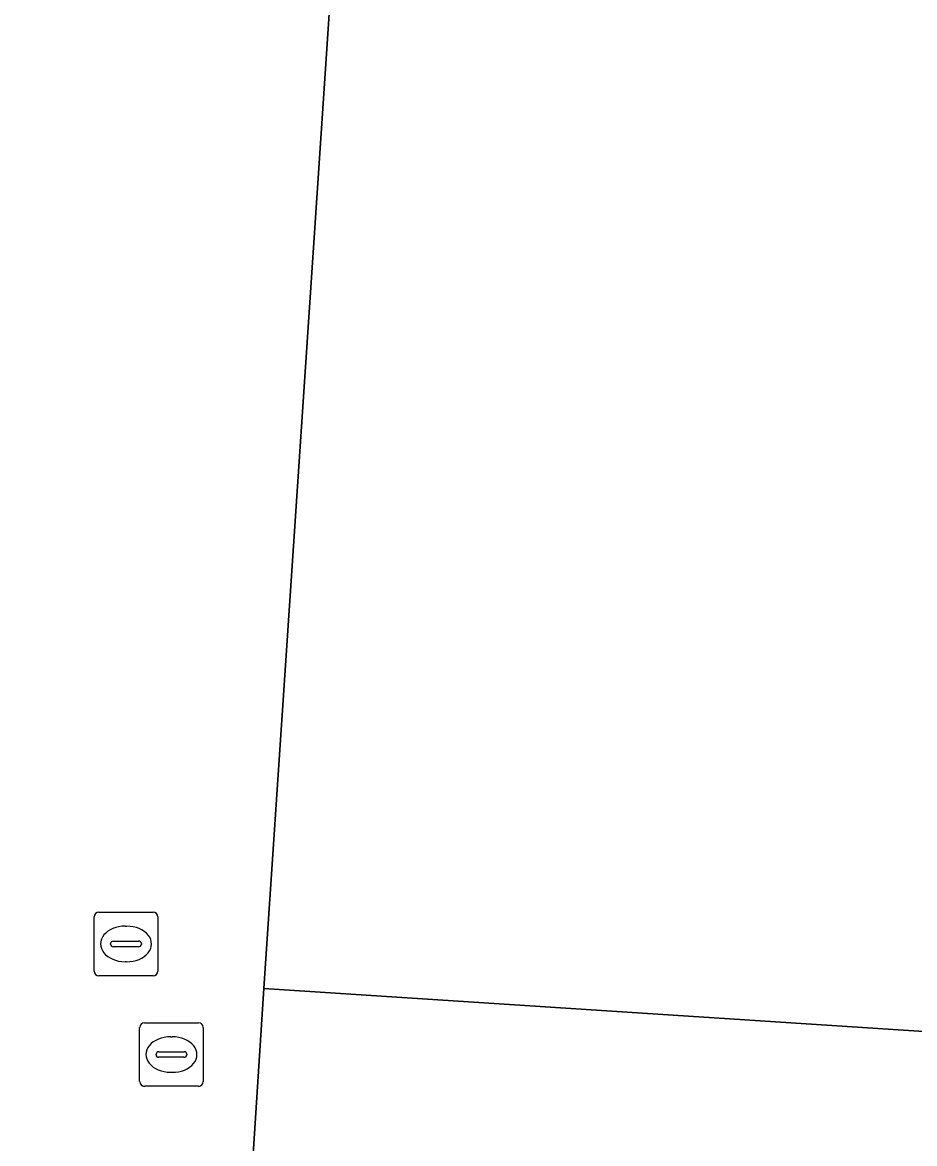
# Model space of a CAD drawing. Extents: x 161848 to 162726, y 385382 to 386521.
# Drawn here: x 162025.49 to 162039.52, y 385633.52 to 385651.15 of the extents above; entities that cross this region are included whole.
import ezdxf

# ---------------------------------------------------------------- set-up
doc = ezdxf.new("R2010")
doc.units = 0
for name, color, linetype in [('IMGEO_Brandkraan', 7, 'Continuous'), ('IMGEO_Pand', 7, 'Continuous'), ('IMGEO_Rioolput', 7, 'Continuous'), ('IMGEO_Voetpad_open', 7, 'Continuous')]:
    doc.layers.add(name, color=color, linetype=linetype)

msp = doc.modelspace()

# ---------------------------------------------------------------- linework, layer by layer
at = {"layer": 'IMGEO_Brandkraan'}
for p, q in [((162026.618, 385636.23), (162026.618, 385637.082)), ((162026.693, 385637.156), (162027.545, 385637.156)), ((162027.619, 385637.082), (162027.619, 385636.23)), ((162027.106, 385636.936), (162027.131, 385636.936)), ((162026.877, 385636.65), (162026.877, 385636.662)), ((162026.92, 385636.699), (162027.318, 385636.699)), ((162027.361, 385636.662), (162027.361, 385636.65)), ((162027.315, 385636.613), (162026.917, 385636.613)), ((162027.129, 385636.376), (162027.104, 385636.376)), ((162027.545, 385636.156), (162026.693, 385636.156))]:
    msp.add_line(p, q, dxfattribs=at)
for points in [[(162026.618, 385636.23), (162026.618, 385637.082)], [(162026.693, 385637.156), (162027.545, 385637.156)], [(162027.619, 385637.082), (162027.619, 385636.23)], [(162027.545, 385636.156), (162026.693, 385636.156)]]:
    msp.add_lwpolyline(points, dxfattribs=at)
for centre, radius, start, end in [((162026.695, 385637.08), 0.0765, 91.552, 178.448), ((162026.695, 385637.08), 0.0765, 91.552, 178.448), ((162027.543, 385637.08), 0.0765, 1.552, 88.448), ((162027.543, 385637.08), 0.0765, 1.552, 88.448), ((162026.917, 385636.659), 0.0403, 85.8775, 175.7526), ((162027.322, 385636.661), 0.0386, 1.7309, 96.639), ((162026.914, 385636.649), 0.0366, 178.938, 274.7102), ((162027.318, 385636.656), 0.043, 264.8664, 352.4533), ((162026.695, 385636.232), 0.0765, 181.552, 268.448), ((162026.695, 385636.232), 0.0765, 181.552, 268.448), ((162027.543, 385636.232), 0.0765, 271.552, 358.448), ((162027.543, 385636.232), 0.0765, 271.552, 358.448)]:
    msp.add_arc(centre, radius, start, end, dxfattribs=at)
for centre, major_axis, ratio, start_param, end_param in [((162027.105, 385636.656), (-0.387, 0.002), 0.722429, 4.712389, 7.853982), ((162027.13, 385636.656), (-0.39, 0.002), 0.717154, 1.570796, 4.712389)]:
    msp.add_ellipse(centre, major_axis=major_axis, ratio=ratio, start_param=start_param, end_param=end_param, dxfattribs=at)
at = {"layer": 'IMGEO_Pand'}
msp.add_lwpolyline([(162110.547, 385653.275), (162111.889, 385672.456), (162110.912, 385672.522), (162058.2, 385676.103), (162034.17, 385677.885), (162032.303, 385678.023), (162032.106, 385678.037), (162032.089, 385677.79), (162029.285, 385635.956), (162044.659, 385634.952), (162044.546, 385633.206), (162101.964, 385629.344), (162102.206, 385629.327), (162102.206, 385629.243), (162108.833, 385628.78), (162109.714, 385640.396)], close=True, dxfattribs=at)
at = {"layer": 'IMGEO_Rioolput'}
for p, q in [((162027.408, 385635.417), (162028.26, 385635.417)), ((162027.333, 385634.491), (162027.333, 385635.343)), ((162028.334, 385635.343), (162028.334, 385634.491)), ((162027.821, 385635.197), (162027.846, 385635.197)), ((162027.592, 385634.911), (162027.592, 385634.923)), ((162027.635, 385634.96), (162028.033, 385634.96)), ((162028.076, 385634.923), (162028.076, 385634.911)), ((162028.03, 385634.874), (162027.632, 385634.874)), ((162027.844, 385634.637), (162027.819, 385634.637)), ((162028.26, 385634.417), (162027.408, 385634.417))]:
    msp.add_line(p, q, dxfattribs=at)
for points in [[(162027.408, 385635.417), (162028.26, 385635.417)], [(162027.333, 385634.491), (162027.333, 385635.343)], [(162028.334, 385635.343), (162028.334, 385634.491)], [(162028.26, 385634.417), (162027.408, 385634.417)]]:
    msp.add_lwpolyline(points, dxfattribs=at)
for centre, radius, start, end in [((162027.41, 385635.341), 0.0765, 91.552, 178.448), ((162027.41, 385635.341), 0.0765, 91.552, 178.448), ((162028.258, 385635.341), 0.0765, 1.552, 88.448), ((162028.258, 385635.341), 0.0765, 1.552, 88.448), ((162027.632, 385634.92), 0.0403, 85.8775, 175.7526), ((162027.629, 385634.91), 0.0366, 178.938, 274.7102), ((162028.033, 385634.917), 0.043, 264.8664, 352.4533), ((162028.037, 385634.922), 0.0386, 1.7309, 96.639), ((162027.41, 385634.493), 0.0765, 181.552, 268.448), ((162027.41, 385634.493), 0.0765, 181.552, 268.448), ((162028.258, 385634.493), 0.0765, 271.552, 358.448), ((162028.258, 385634.493), 0.0765, 271.552, 358.448)]:
    msp.add_arc(centre, radius, start, end, dxfattribs=at)
for centre, major_axis, ratio, start_param, end_param in [((162027.82, 385634.917), (-0.387, 0.002), 0.722429, 4.712389, 7.853982), ((162027.845, 385634.917), (-0.39, 0.002), 0.717154, 1.570796, 4.712389)]:
    msp.add_ellipse(centre, major_axis=major_axis, ratio=ratio, start_param=start_param, end_param=end_param, dxfattribs=at)
at = {"layer": 'IMGEO_Voetpad_open'}
msp.add_lwpolyline([(162018.823, 385596.169), (162020.337, 385596.068), (162026.711, 385595.643), (162028.532, 385624.17), (162028.926, 385630.337), (162029.285, 385635.956), (162032.089, 385677.79)], dxfattribs=at)
msp.add_lwpolyline([(162044.546, 385633.206), (162044.659, 385634.952), (162029.285, 385635.956), (162028.926, 385630.337), (162101.971, 385625.611), (162102.206, 385629.243), (162102.206, 385629.327), (162101.964, 385629.344)], close=True, dxfattribs=at)

doc.saveas('drawing.dxf')
